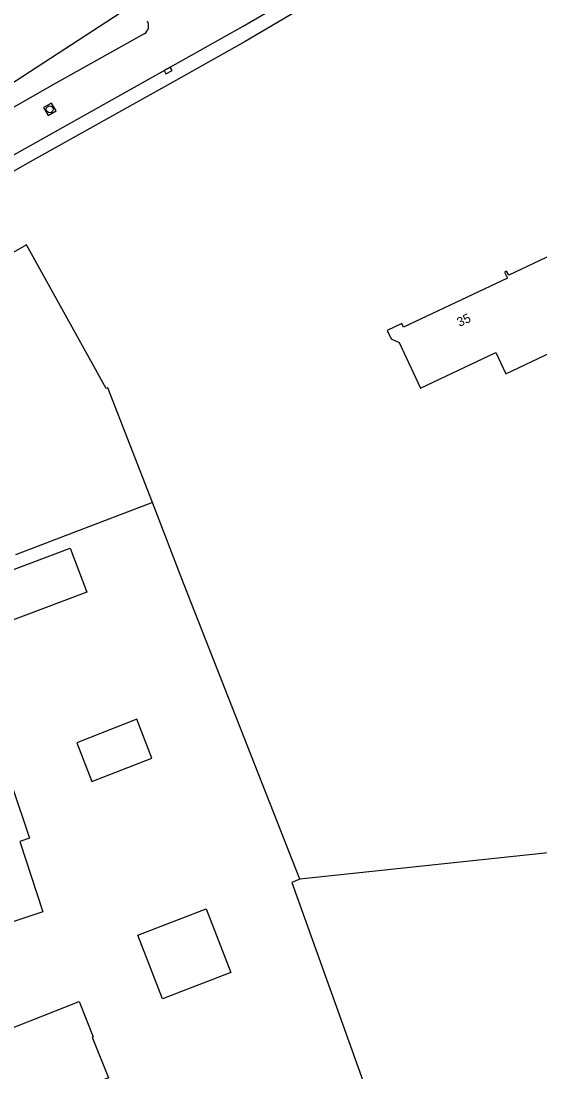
# Model space of a CAD drawing. Extents: x 135999 to 138000, y 396000 to 398501.
# Drawn here: x 137796.4 to 137853.1, y 398318.1 to 398433 of the extents above; entities that cross this region are included whole.
import ezdxf

# ---------------------------------------------------------------- set-up
doc = ezdxf.new("R2010")
doc.units = 0
for name, color, linetype in [('gg-afsc-draadraster', 7, 'Continuous'), ('gg-anno-huisnummerreeks BGT', 7, 'Continuous'), ('gg-bbg-bijgebouw', 7, 'Continuous'), ('gg-bbg-gedigitaliseerde bebouwing', 7, 'Continuous'), ('gg-bbg-hoofdgebouw', 7, 'Continuous'), ('gg-knt-bronhoudergrens', 7, 'Continuous'), ('gg-knt-verharding', 7, 'Continuous'), ('gt-symb-kolk', 7, 'Continuous'), ('gt-symb-rioolschacht', 7, 'Continuous')]:
    doc.layers.add(name, color=color, linetype=linetype)

# ---------------------------------------------------------------- blocks, each defined once
blk = doc.blocks.new('gt0-RS')
at = {"layer": 'gt-symb-rioolschacht'}
blk.add_lwpolyline([(-0.5, -0.5), (0.5, -0.5), (0.5, 0.5), (-0.5, 0.5)], close=True, dxfattribs=at)
blk.add_circle((0, 0), 0.375, dxfattribs=at)
blk = doc.blocks.new('gt0-KOLK')
at = {"layer": 'gt-symb-kolk'}
blk.add_lwpolyline([(0, 0), (0.38, 0), (0.38, 0.4), (-0.38, 0.4), (-0.38, 0), (0, 0)], dxfattribs=at)

msp = doc.modelspace()

# ---------------------------------------------------------------- linework, layer by layer
at = {"layer": 'gg-afsc-draadraster'}
for p, q in [((137826.88, 398339.21), (137814.16, 398371.56)), ((137884.38, 398345.31), (137826.88, 398339.21))]:
    msp.add_line(p, q, dxfattribs=at)
at = {"layer": 'gg-bbg-bijgebouw'}
for points in [[(137794.08, 398367.02), (137792.27, 398371.83), (137801.77, 398375.41), (137803.58, 398370.6), (137794.08, 398367.02)], [(137809.04, 398356.7), (137802.49, 398354.12), (137804.15, 398349.89), (137810.7, 398352.46), (137809.04, 398356.7)], [(137819.31, 398329.01), (137811.84, 398326.14), (137809.17, 398333.09), (137816.64, 398335.97), (137819.31, 398329.01)]]:
    msp.add_lwpolyline(points, dxfattribs=at)
at = {"layer": 'gg-bbg-gedigitaliseerde bebouwing'}
msp.add_line((137805.69, 398392.87), (137796.99, 398408.56), dxfattribs=at)
msp.add_lwpolyline([(137810.78, 398380.39), (137805.89, 398392.94), (137805.69, 398392.87)], dxfattribs=at)
at = {"layer": 'gg-bbg-hoofdgebouw'}
for points in [[(137796.99, 398408.56), (137776.34, 398396.72), (137781.66, 398387.41)], [(137836.42, 398399.2), (137836.85, 398398.29), (137837.71, 398397.87), (137840.06, 398392.9), (137848.28, 398396.79), (137849.38, 398394.46), (137857.11, 398398.13), (137856.44, 398399.54), (137863.97, 398403.11), (137861.05, 398409.29), (137855.83, 398406.82), (137855.1, 398408.37), (137854.87, 398408.26), (137855.09, 398407.81), (137849.68, 398405.23), (137849.46, 398405.68), (137849.24, 398405.57), (137849.54, 398404.93), (137838.18, 398399.56), (137837.99, 398399.95), (137836.42, 398399.2)], [(137810.78, 398380.39), (137801.98, 398377.05), (137795.81, 398374.69)], [(137781.86, 398338.13), (137782.14, 398338.22), (137781.88, 398339), (137784.71, 398339.94), (137782.59, 398346.38), (137788.84, 398348.82), (137789.31, 398347.41), (137795.39, 398349.44), (137797.31, 398343.68), (137796.26, 398343.33), (137798.79, 398335.66), (137793.82, 398334.01), (137794.63, 398331.55), (137789.52, 398329.86), (137789.45, 398330.07), (137789.52, 398330.1), (137789.2, 398331.07), (137784.96, 398329.67), (137784.7, 398330.46), (137784.42, 398330.37), (137781.86, 398338.13)], [(137793.38, 398322.15), (137802.77, 398325.85), (137804.29, 398321.97), (137804.19, 398321.93), (137805.94, 398317.48), (137798.83, 398314.74), (137799.7, 398312.49), (137794.71, 398310.56), (137791.89, 398317.84), (137793.82, 398318.58)]]:
    msp.add_lwpolyline(points, dxfattribs=at)
at = {"layer": 'gg-knt-bronhoudergrens'}
msp.add_line((137814.16, 398371.56), (137810.78, 398380.39), dxfattribs=at)
msp.add_lwpolyline([(137826.88, 398339.21), (137825.97, 398338.84), (137858.2, 398248.99)], dxfattribs=at)
at = {"layer": 'gg-knt-verharding'}
for points in [[(137771.69, 398404.76), (137793.51, 398417.23), (137812.37, 398427.8), (137820.66, 398432.47), (137832.42, 398439.34), (137850.02, 398449.75), (137871.05, 398462.12), (137895.64, 398476.64), (137912.36, 398486.47), (137932.92, 398498.62)], [(137933.72, 398497.27), (137901.86, 398478.47), (137820.9, 398430.79), (137813.33, 398426.52), (137797.08, 398417.45), (137785.63, 398410.94)], [(137807.23, 398433.88), (137792.8, 398424.51), (137790.1, 398422.72), (137788.42, 398421.66), (137786.71, 398420.63), (137769.91, 398410.83)], [(137809.86, 398431.63), (137800.27, 398426.27), (137770.78, 398409.45)]]:
    msp.add_lwpolyline(points, dxfattribs=at)
msp.add_arc((137809.28, 398432.51), 1.06, 303.4602, 29.2202, dxfattribs=at)

# ---------------------------------------------------------------- block references
at = {"layer": 'gt-symb-kolk', "rotation": -150.7171714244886}
msp.add_blockref('gt0-KOLK', (137812.37, 398427.8), dxfattribs=at)
at = {"layer": 'gt-symb-rioolschacht', "rotation": 30.128600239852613}
msp.add_blockref('gt0-RS', (137799.54, 398423.38), dxfattribs=at)

# ---------------------------------------------------------------- texts
at = {"layer": 'gg-anno-huisnummerreeks BGT'}
msp.add_text('35', height=1, rotation=25.2, dxfattribs=at).set_placement((137844.31, 398399.58))

doc.saveas('drawing.dxf')
